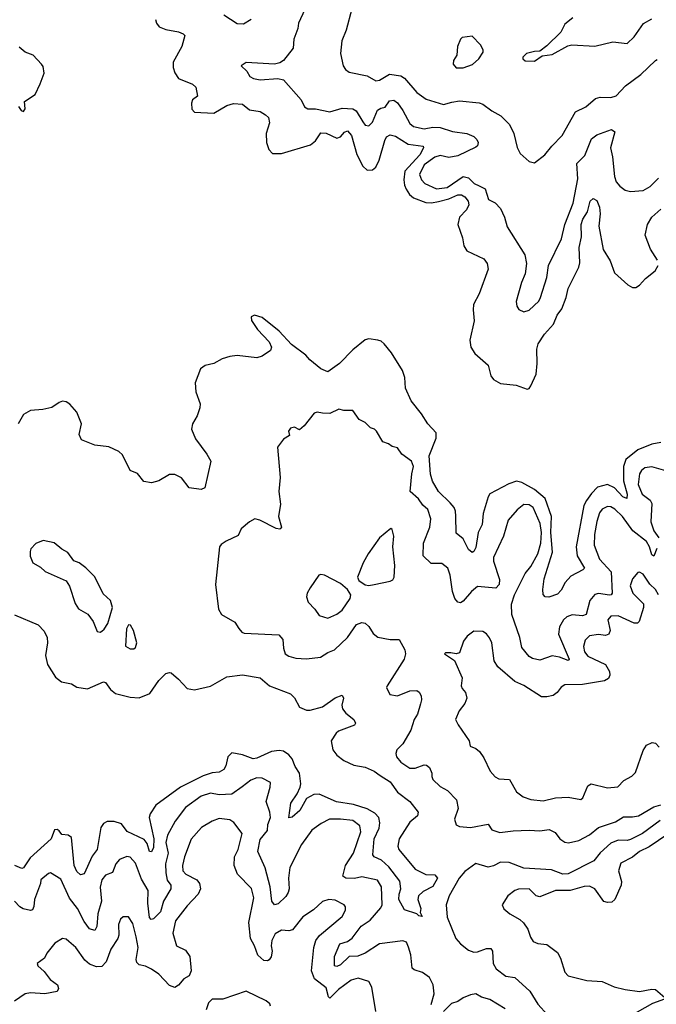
# Model space of a CAD drawing. Extents: x 1839239 to 1929705, y 762242 to 910352.
# Tile 378 of 429: x 1908994 to 1912570, y 857486 to 863015. Entities that reach past the tile are written whole.
import ezdxf

# ---------------------------------------------------------------- set-up
doc = ezdxf.new("R2010")
doc.units = 0

msp = doc.modelspace()

# ---------------------------------------------------------------- linework, layer by layer
at = {"layer": '0CON10XD'}
for points in [[(1910619.2, 863125), (1910559.2, 862995), (1910555.7, 862965), (1910534, 862905), (1910530, 862855), (1910475, 862786.2), (1910455, 862772), (1910424.2, 862765.8), (1910265, 862773.8), (1910237.5, 862755), (1910270, 862725), (1910286.1, 862696.1), (1910307.5, 862685), (1910345, 862677.1), (1910444.2, 862684.2), (1910475, 862676), (1910574.3, 862564.3), (1910593.8, 862525), (1910612.5, 862515), (1910655, 862514.3), (1910735, 862497.5), (1910805, 862517.9), (1910865, 862514.7), (1910882.8, 862502.8), (1910921.1, 862441.1), (1910935, 862422.9), (1910955, 862419.2), (1910975, 862438.6), (1911003.3, 862506.7), (1911022, 862518), (1911047.3, 862522.7), (1911071.8, 862558.2), (1911095, 862562.4), (1911115, 862547.9), (1911145.8, 862505), (1911185, 862430.9), (1911205, 862414.6), (1911265, 862402.7), (1911315, 862410.5), (1911355, 862408.4), (1911425, 862385.9), (1911504.7, 862374.7), (1911545, 862358.5), (1911562.2, 862342.2), (1911569.5, 862325), (1911565, 862306), (1911555, 862298.5), (1911455, 862249.6), (1911405, 862240.4), (1911355, 862252.9), (1911325, 862243.6), (1911265, 862200.6), (1911238.8, 862145), (1911250, 862115), (1911268.5, 862095), (1911335, 862065.3), (1911395, 862072.6), (1911485, 862134.1), (1911515, 862126.7), (1911546.7, 862095), (1911575, 862082.4), (1911608.2, 862065), (1911627.5, 862005), (1911665, 861985.7), (1911693.5, 861955), (1911716, 861906), (1911731.5, 861851.5), (1911832, 861695), (1911840.8, 861645), (1911833, 861587), (1911811.7, 861538.3), (1911782.4, 861432.4), (1911785.6, 861405.6), (1911797, 861387), (1911825, 861374), (1911855, 861384), (1911910, 861435), (1911920, 861455), (1911955, 861567.5), (1911964.3, 861635), (1912037.5, 861785), (1912055.4, 861865), (1912103.3, 861985), (1912128.5, 862121.5), (1912123.7, 862206.3), (1912168.3, 862251.7), (1912205.3, 862345), (1912235, 862367.7), (1912317.5, 862397.5), (1912336, 862385), (1912311.8, 862295), (1912323.2, 862245), (1912334.5, 862134.5), (1912345, 862103.8), (1912365, 862080), (1912395, 862058), (1912425, 862050.8), (1912495, 862055.7), (1912535, 862077.1), (1912582.5, 862125)], [(1910859.2, 863075), (1910827.1, 862955), (1910803.1, 862895), (1910795.7, 862825), (1910810, 862755), (1910824.5, 862734.5), (1910845, 862720), (1910945, 862700), (1910995, 862671.9), (1911015, 862675.6), (1911071.3, 862708.7), (1911135, 862698.8), (1911155.9, 862685.9), (1911225, 862606.7), (1911277.8, 862567.8), (1911375, 862537.7), (1911421.9, 862551.9), (1911465, 862559.6), (1911575, 862547.1), (1911595, 862540), (1911645, 862502.9), (1911695.4, 862475.4), (1911745.5, 862425.5), (1911769.2, 862375), (1911787.7, 862297.7), (1911804.2, 862264.2), (1911855, 862218.8), (1911885, 862210), (1911944.2, 862255.8), (1911982, 862305), (1912040.8, 862365), (1912115, 862497.5), (1912173.3, 862525), (1912227.3, 862572.7), (1912255, 862580.5), (1912315, 862578.2), (1912345, 862587.7), (1912396.9, 862643.1), (1912483.4, 862706.6), (1912565, 862786.2), (1912575, 862791.2)], [(1910293.8, 863015), (1910250.9, 862989.1), (1910215, 862991.4), (1910140, 863040)], [(1912100, 863025), (1912055, 862990), (1912032.5, 862945), (1911955, 862867.5), (1911915, 862837.5), (1911885, 862836.7), (1911840, 862825), (1911820, 862805), (1911820, 862795), (1911833, 862783), (1911885, 862781.2), (1911928.3, 862811.7), (1911985, 862818.8), (1912072.3, 862867.7), (1912095, 862873.8), (1912225, 862866), (1912325, 862890), (1912405, 862881.5), (1912445, 862918.6), (1912497.7, 862992.3), (1912545, 863020)], [(1909757.5, 863015), (1909762.9, 862995), (1909777.5, 862975), (1909815, 862959.6), (1909885, 862946.7), (1909912.9, 862935), (1909920.9, 862925), (1909903.6, 862865), (1909856.6, 862776.6), (1909856.2, 862746.2), (1909864.3, 862715.7), (1909885.8, 862685), (1909965, 862652), (1909982.7, 862635), (1909993.3, 862585), (1909963.6, 862565), (1909958.5, 862545), (1909961.5, 862511.5), (1909975.5, 862495.5), (1910085, 862489.1), (1910157.9, 862532.1), (1910195, 862543.1), (1910245, 862539.6), (1910285, 862508.5), (1910345, 862498.8), (1910375, 862481.1), (1910390.5, 862465), (1910397.1, 862435), (1910378.2, 862375), (1910379.7, 862325), (1910393.3, 862285), (1910413.5, 862263.5), (1910463.6, 862263.6), (1910628, 862312), (1910655, 862334.4), (1910685, 862379.6), (1910715, 862378.3), (1910775, 862350), (1910795, 862357.5), (1910817.4, 862382.6), (1910835, 862390.6), (1910858.3, 862365), (1910887, 862257), (1910921.9, 862191.9), (1910945, 862169.3), (1910975, 862171.5), (1910995, 862186.2), (1911013.4, 862225), (1911045, 862336.9), (1911055, 862357.1), (1911075, 862368.8), (1911105, 862360.4), (1911175, 862315.2), (1911260.8, 862305), (1911262.2, 862295), (1911241.7, 862255), (1911157.8, 862165), (1911150.6, 862115), (1911154.8, 862085), (1911165, 862063.8), (1911183.4, 862033.4), (1911205, 862014.7), (1911275, 861988.1), (1911306.4, 861986.4), (1911346.2, 861993.8), (1911405, 862009), (1911455, 862031.1), (1911475, 862031.6), (1911495, 862019.2), (1911513.2, 861995), (1911515.8, 861975), (1911502.5, 861947.5), (1911464.8, 861905.2), (1911455.4, 861865), (1911480.7, 861790.7), (1911488.1, 861745), (1911505, 861717.1), (1911601.3, 861671.3), (1911619.5, 861645), (1911624.3, 861614.3), (1911573.7, 861476.3), (1911542.9, 861415), (1911540, 861385), (1911546.8, 861323.2), (1911521.4, 861215), (1911528.5, 861175), (1911550.2, 861140.2), (1911624.7, 861074.7), (1911640.5, 861015), (1911654.4, 860995), (1911695, 860972.7), (1911782.9, 860962.9), (1911845, 860940), (1911855, 860943.3), (1911865, 860958.8), (1911895.2, 861024.8), (1911900.6, 861085), (1911898.3, 861165), (1911905.7, 861194.3), (1911940.9, 861249.1), (1911991.3, 861305), (1912013.6, 861356.4), (1912038.1, 861391.9), (1912062.7, 861455), (1912073.8, 861505), (1912134.8, 861625), (1912139.3, 861649.3), (1912135.4, 861735), (1912149.7, 861795), (1912147, 861865), (1912156.6, 861895), (1912183.6, 861935), (1912197.7, 861995), (1912215, 862010.4), (1912235, 862000), (1912251.2, 861961.2), (1912254.3, 861925), (1912247.2, 861855), (1912270.7, 861725), (1912310.4, 861660.4), (1912335, 861594.2), (1912408.9, 861525), (1912435, 861510), (1912455, 861510.4), (1912475, 861523.4), (1912508.6, 861561.4), (1912562.4, 861605), (1912579.4, 861635)], [(1911445, 862744), (1911485, 862744.2), (1911537.3, 862762.7), (1911572.5, 862795), (1911597, 862833), (1911597.5, 862845), (1911583, 862873), (1911535, 862922.5), (1911480, 862915), (1911470, 862905), (1911453.3, 862865), (1911450, 862815), (1911431.2, 862785), (1911428.8, 862765), (1911445, 862744)], [(1908987.5, 862527.5), (1909001.2, 862505), (1909015, 862500), (1909023.8, 862515), (1909020, 862555), (1909080, 862595), (1909109.4, 862655), (1909130.6, 862715), (1909125, 862752.5), (1909116, 862765), (1909068.8, 862815), (1909025, 862831.5), (1908991.2, 862861.2)], [(1912576.7, 861665), (1912536.4, 861726.4), (1912507.6, 861805), (1912520.6, 861865), (1912544.1, 861905), (1912595, 861950.5)], [(1912595, 860640.9), (1912545, 860631.1), (1912465, 860599), (1912398.8, 860545), (1912384.5, 860505.5), (1912384.9, 860425), (1912405, 860350), (1912404.4, 860325.6), (1912382.3, 860335), (1912335, 860386.4), (1912295, 860405.3), (1912240.1, 860389.9), (1912205.2, 860355), (1912176.7, 860315), (1912163.1, 860286.9), (1912120.2, 860055), (1912125.2, 860005.2), (1912165.5, 859935), (1912157.1, 859925), (1912090.4, 859889.6), (1912058.5, 859855), (1912035, 859812), (1912015, 859789.2), (1911965, 859772), (1911945, 859773.8), (1911935, 859787.5), (1911931.8, 859815), (1911940.5, 859875), (1911987.1, 860025), (1911977.7, 860135), (1911980.3, 860225), (1911945, 860326.4), (1911885.9, 860375.9), (1911815, 860417), (1911785, 860423.9), (1911740.8, 860409.2), (1911635, 860352.5), (1911625, 860336), (1911597.5, 860242.5), (1911590.6, 860179.4), (1911569.6, 860135), (1911555, 860051.2), (1911545, 860029.2), (1911535, 860022.5), (1911515, 860039.2), (1911485, 860098.9), (1911445, 860131.2), (1911443.3, 860226.7), (1911441.8, 860255), (1911433.6, 860275), (1911412.5, 860302.5), (1911345.5, 860365.5), (1911313.3, 860423.3), (1911302, 860462), (1911293.1, 860565), (1911333.6, 860665), (1911332.9, 860695), (1911286.5, 860745), (1911251.2, 860801.2), (1911191.7, 860875), (1911161.4, 860945), (1911156.6, 861005), (1911144.3, 861045), (1911081.9, 861145), (1911041.2, 861195), (1911025, 861209.3), (1911005, 861216), (1910955, 861222.3), (1910935, 861217.2), (1910865, 861160.4), (1910790.8, 861085), (1910725, 861037), (1910685, 861053.9), (1910623.9, 861103.9), (1910600.9, 861130.9), (1910521.4, 861191.4), (1910450.8, 861265), (1910355, 861342.2), (1910313.5, 861356.5), (1910294.6, 861345.4), (1910296.2, 861325), (1910329.4, 861275), (1910395.5, 861205), (1910408.6, 861175), (1910402.7, 861157.3), (1910355, 861126), (1910325, 861115.8), (1910215, 861130), (1910175, 861123.1), (1910130.4, 861109.6), (1910085, 861084.3), (1910035, 861073.3), (1910010, 861055), (1909980, 860975), (1909983.3, 860925), (1910007.8, 860857.8), (1910005.6, 860835), (1909990.5, 860789.5), (1909963.8, 860745), (1909958.2, 860715), (1909981.2, 860661.2), (1910045.5, 860575), (1910068, 860535), (1910051.2, 860461.2), (1910033.6, 860386.4), (1910013.6, 860376.4), (1909945, 860386.2), (1909901.7, 860441.7), (1909865, 860460.6), (1909835, 860460.8), (1909775, 860426.2), (1909735, 860413.3), (1909691.7, 860421.7), (1909656.4, 860466.4), (1909614.2, 860484.2), (1909571.2, 860571.2), (1909550.5, 860590.5), (1909495, 860617.1), (1909415, 860626.2), (1909341.4, 860655), (1909327.8, 860685), (1909340.9, 860745), (1909315, 860811.2), (1909275.8, 860855), (1909255, 860868.9), (1909235, 860872.2), (1909214.6, 860865.4), (1909173.5, 860836.5), (1909124.4, 860825.6), (1909055, 860820.8), (1909015, 860798.6), (1908984.6, 860745)], [(1912572.5, 860045), (1912555, 860002), (1912545, 860009.2), (1912531.4, 860055), (1912514.3, 860084.3), (1912437.1, 860145), (1912380, 860225), (1912337, 860267), (1912315, 860279.2), (1912295, 860282.1), (1912265, 860265.5), (1912251.1, 860245), (1912235, 860196.2), (1912222.3, 860125), (1912220.6, 860065), (1912250.8, 859985), (1912316.8, 859915), (1912322.1, 859795), (1912315.8, 859785), (1912306.9, 859783.1), (1912245, 859792.1), (1912225, 859786.9), (1912196.6, 859753.4), (1912175, 859674.4), (1912155, 859667.5), (1912096.2, 859673.8), (1912067.4, 859662.6), (1912047.8, 859645), (1912025.4, 859605), (1912020.7, 859565), (1912080.8, 859425), (1912073.6, 859416.4), (1912025, 859435.8), (1911985, 859442.5), (1911915, 859418.9), (1911875, 859427.5), (1911855, 859439.4), (1911815, 859489.2), (1911803.8, 859545), (1911757.3, 859675), (1911757, 859733), (1911773.8, 859786.2), (1911833.5, 859905), (1911865, 859944.5), (1911903.3, 860015), (1911921.4, 860075), (1911925.2, 860135.2), (1911918, 860185), (1911878.2, 860275), (1911855, 860291.5), (1911825, 860292.7), (1911787.1, 860262.9), (1911736.7, 860205), (1911711.1, 860115), (1911654.5, 859995), (1911655.5, 859975), (1911688.6, 859871.4), (1911686.6, 859843.4), (1911667.3, 859822.7), (1911565, 859832.4), (1911532.1, 859805), (1911485, 859749.2), (1911468.8, 859741.2), (1911454, 859745), (1911438.6, 859765), (1911425, 859803.3), (1911410.8, 859895), (1911398.1, 859935), (1911365, 859960.6), (1911305, 859960.4), (1911260, 860005), (1911261.3, 860075), (1911296.9, 860165), (1911302.8, 860212.8), (1911285.6, 860265), (1911258.9, 860288.9), (1911234.5, 860325), (1911187.8, 860365), (1911195.8, 860464.2), (1911205.4, 860505), (1911195, 860536.7), (1911140, 860575), (1911115, 860610), (1911085, 860617.5), (1911065, 860632.5), (1911033.6, 860643.6), (1910997.5, 860705), (1910986.1, 860716.1), (1910963.9, 860723.9), (1910935, 860752.5), (1910900.7, 860770.7), (1910865, 860820), (1910815, 860820), (1910787, 860827), (1910736.1, 860803.9), (1910695, 860806), (1910665, 860811.2), (1910647.5, 860805), (1910592.5, 860735), (1910565, 860712.5), (1910536.9, 860726.9), (1910515, 860720.6), (1910504.1, 860705), (1910509.2, 860680.8), (1910475, 860660), (1910442.5, 860615), (1910457.5, 860445), (1910449.2, 860365), (1910458.8, 860295), (1910447.1, 860225), (1910463.8, 860165), (1910460.5, 860159.5), (1910455, 860154.4), (1910435, 860157.8), (1910343.1, 860205), (1910315, 860211.2), (1910284.4, 860195), (1910238.6, 860155), (1910220.7, 860119.3), (1910152.6, 860087.4), (1910125, 860068.8), (1910116.2, 860055), (1910093.9, 859843.9), (1910110, 859705), (1910126.7, 859675), (1910201.9, 859631.9), (1910225, 859596.7), (1910241.2, 859575), (1910255, 859570), (1910450, 859560), (1910471.9, 859535), (1910475.6, 859485), (1910485.8, 859455), (1910505, 859441.9), (1910545, 859430.5), (1910605, 859425.5), (1910683.8, 859436.2), (1910725, 859462.5), (1910762.7, 859477.3), (1910835.6, 859545), (1910885, 859618.1), (1910915, 859629.4), (1910935, 859625.7), (1910955, 859608), (1910978.5, 859568.5), (1911005, 859548.1), (1911075, 859535.5), (1911126, 859535), (1911157.4, 859477.4), (1911161.4, 859455), (1911153.5, 859425), (1911057.1, 859275), (1911054.3, 859264.3), (1911073.3, 859225), (1911115, 859219.2), (1911185, 859246.7), (1911225, 859247.5), (1911238.3, 859238.3), (1911248.3, 859218.3), (1911250.8, 859195), (1911244.3, 859174.3), (1911227.5, 859115), (1911210, 859085), (1911190, 859025), (1911145, 858949.2), (1911112, 858915), (1911106, 858895), (1911110.8, 858875), (1911134, 858845), (1911185, 858812), (1911215, 858811.4), (1911265, 858831.4), (1911279.3, 858829.3), (1911295.4, 858815.4), (1911309.2, 858785), (1911308, 858765), (1911315, 858748.8), (1911355, 858709.4), (1911397.1, 858687.1), (1911446.4, 858635), (1911457.3, 858585), (1911435.7, 858525), (1911445, 858493.8), (1911465, 858484.2), (1911525, 858478.5), (1911625, 858497.1), (1911645.4, 858465.4), (1911691.5, 858451.5), (1911765, 858460.7), (1911854.7, 858464.7), (1911915, 858460.4), (1911967.1, 858467.1), (1912000.9, 858450.9), (1912027.8, 858415), (1912055, 858396.2), (1912077.1, 858392.9), (1912133.8, 858406.2), (1912195, 858437.9), (1912245, 858479.4), (1912339.6, 858510.4), (1912385, 858539.5), (1912435, 858538.7), (1912468.8, 858545), (1912555, 858594.3), (1912595, 858606)], [(1912622.3, 860482.3), (1912545, 860503.8), (1912505, 860497.8), (1912486.1, 860483.9), (1912475.5, 860465), (1912467.8, 860405), (1912490.1, 860350.1), (1912535, 860317.5), (1912545, 860298.8), (1912539, 860195), (1912555.8, 860145), (1912584, 860105)], [(1910955, 859837.1), (1910985, 859842.9), (1911075, 859861.2), (1911090, 859870), (1911098, 859885), (1911100.7, 859950.7), (1911090, 860055), (1911095.6, 860115), (1911085, 860152.5), (1911077.5, 860157.5), (1911014.5, 860105.5), (1910951.3, 860015), (1910923.5, 859965), (1910890.7, 859885), (1910897.8, 859865), (1910935, 859842.2), (1910955, 859837.1)], [(1909445, 859576), (1909455, 859580.8), (1909468.3, 859591.7), (1909487.9, 859625), (1909514.2, 859715), (1909503.6, 859753.6), (1909461.7, 859791.7), (1909415, 859886.7), (1909365, 859937.5), (1909327.5, 859965), (1909297, 859977), (1909265, 860023.3), (1909231.2, 860041.2), (1909187.7, 860077.7), (1909125, 860090), (1909085, 860073.3), (1909056.4, 860043.6), (1909051.7, 860028.3), (1909051.7, 860001.7), (1909066.7, 859965), (1909110.5, 859940.5), (1909136.4, 859916.4), (1909255, 859863.3), (1909274.3, 859834.3), (1909305.8, 859735.8), (1909325, 859707.5), (1909376.4, 859676.4), (1909406.2, 859635), (1909428.8, 859578.8), (1909445, 859576)], [(1910725, 859654.6), (1910775, 859676.1), (1910805, 859698.5), (1910850, 859765), (1910854.4, 859785), (1910835, 859814.4), (1910795, 859849.1), (1910705, 859895.6), (1910685, 859900), (1910673.8, 859895), (1910624.4, 859825.6), (1910608, 859795), (1910604.1, 859774.1), (1910614, 859745), (1910652, 859705), (1910675, 859668.8), (1910725, 859654.6)], [(1912582.7, 859785), (1912565.9, 859815), (1912532.5, 859845), (1912495, 859902.2), (1912475, 859912.9), (1912465, 859910.6), (1912435.5, 859875), (1912422.9, 859835), (1912437.9, 859795), (1912498.2, 859735), (1912498.5, 859715), (1912473.6, 859636.4), (1912463.1, 859626.9), (1912445, 859626.4), (1912355, 859667.8), (1912314, 859666), (1912296.5, 859645), (1912309.5, 859585), (1912302.9, 859565), (1912285, 859556.4), (1912245, 859563.1), (1912195, 859554.5), (1912169.4, 859530.6), (1912160.9, 859495), (1912167.1, 859465), (1912185, 859441.2), (1912285, 859394.5), (1912307.1, 859355), (1912308.1, 859335), (1912300.4, 859315), (1912277.7, 859302.3), (1912155, 859282.8), (1912055, 859279.4), (1912035, 859267.1), (1912012.3, 859237.7), (1911989.6, 859220.4), (1911955, 859211.8), (1911925, 859212.5), (1911825, 859276.9), (1911775, 859298.1), (1911680.2, 859380.2), (1911659.5, 859415), (1911645.4, 859515), (1911633.1, 859543.1), (1911615, 859565.6), (1911595, 859578.6), (1911545, 859580.6), (1911507.4, 859552.6), (1911485.7, 859525), (1911465, 859460), (1911445, 859453.3), (1911415, 859460), (1911385, 859460), (1911380, 859455), (1911435.8, 859415.8), (1911479.7, 859319.7), (1911473.3, 859275), (1911478.8, 859258.8), (1911497.5, 859237.5), (1911506, 859205), (1911494, 859175), (1911462, 859135), (1911442, 859085), (1911455.8, 859055), (1911518.8, 858965), (1911523.8, 858935), (1911555, 858922), (1911576, 858905), (1911600.3, 858870.3), (1911636.9, 858795), (1911665, 858764.2), (1911685, 858753.1), (1911745, 858748), (1911785, 858678.8), (1911822.1, 858652.1), (1911865, 858637.1), (1911935, 858629.4), (1912004, 858646), (1912075, 858650), (1912145, 858635.6), (1912156.2, 858645), (1912185, 858712.5), (1912203.3, 858725), (1912295, 858702.2), (1912353.2, 858706.8), (1912388, 858742), (1912432.1, 858767.9), (1912452.2, 858787.8), (1912495, 858911.2), (1912515, 858940.8), (1912545.7, 858955.7), (1912565, 858952), (1912585, 858930.8)], [(1908965, 859672.5), (1909097, 859617), (1909131.5, 859581.5), (1909147.5, 859545), (1909150.5, 859515), (1909138.1, 859445), (1909149.4, 859395), (1909195, 859323.8), (1909227.7, 859297.7), (1909285, 859286.2), (1909315, 859267.5), (1909375, 859257.5), (1909465, 859296.2), (1909475, 859293.8), (1909503.8, 859253.8), (1909531.5, 859231.5), (1909615, 859211.1), (1909665, 859207.8), (1909725, 859231.4), (1909775, 859304.3), (1909815, 859343.8), (1909835, 859350), (1909845, 859347.5), (1909885, 859312), (1909935, 859258.8), (1909975, 859251.4), (1910065, 859273.3), (1910157.5, 859325), (1910245, 859335.7), (1910345, 859320), (1910396.7, 859275), (1910515, 859229.4), (1910537.5, 859207.5), (1910565.8, 859155), (1910605, 859137.3), (1910625, 859137.5), (1910695, 859157.2), (1910765, 859207.8), (1910805, 859221.2), (1910812.5, 859205), (1910803.1, 859165), (1910806.2, 859145), (1910825, 859121.1), (1910870, 859085), (1910880.8, 859065), (1910875, 859053.1), (1910785, 859020), (1910771.2, 859008.8), (1910743.8, 858965), (1910752.1, 858915), (1910775, 858884.5), (1910814.4, 858854.4), (1910869.7, 858829.7), (1910935, 858817.7), (1910985.7, 858795.7), (1911019.1, 858770.9)], [(1909635, 859482.5), (1909645, 859490), (1909651.2, 859515), (1909633.8, 859585), (1909615.9, 859615.9), (1909605, 859616.2), (1909593.5, 859595), (1909587.5, 859497.5), (1909615, 859482.5), (1909635, 859482.5)], [(1911019.1, 858770.9), (1911075, 858735.3), (1911115, 858676.8), (1911184.6, 858624.6), (1911232.5, 858565), (1911228, 858545), (1911185, 858508.5), (1911124.7, 858415), (1911117.8, 858375), (1911123.9, 858355), (1911215, 858245.6), (1911275.8, 858215.8), (1911325, 858213.3), (1911341.2, 858195), (1911315, 858147.5), (1911259.8, 858120.2), (1911232.9, 858095), (1911230.6, 858075), (1911246.7, 858025), (1911242.5, 858002.5), (1911255, 857980), (1911235, 857982.5), (1911223.8, 857993.8), (1911155, 858017.5), (1911123.4, 858075), (1911124.3, 858105), (1911134.3, 858135), (1911128.2, 858178.2), (1911067.7, 858257.7), (1911025.9, 858295.9), (1910985, 858313.8), (1910977.5, 858325), (1910984, 858416), (1911012.8, 858475), (1911017.4, 858505), (1911011.1, 858535), (1910989.2, 858559.2), (1910945, 858583.9), (1910868.1, 858608.1), (1910772.5, 858622.5), (1910675, 858665.8), (1910645, 858663.5), (1910605, 858642), (1910567.8, 858575), (1910525, 858537.1), (1910505, 858532.5), (1910516.3, 858615), (1910552, 858668), (1910569.4, 858705), (1910572, 858725), (1910564.7, 858785), (1910540.8, 858820.8), (1910523.9, 858863.9), (1910506.4, 858886.4), (1910475, 858907.6), (1910452, 858912), (1910407.5, 858905), (1910325, 858868.5), (1910305.2, 858865.2), (1910245, 858887.5), (1910185, 858897.8), (1910163.6, 858875), (1910151.2, 858825), (1910140, 858805), (1910115, 858789.3), (1910075, 858785.7), (1910025, 858770), (1909896.9, 858705), (1909758.7, 858605), (1909726.1, 858555), (1909720.6, 858535), (1909747.2, 858415), (1909745, 858366.7), (1909735, 858342.9), (1909723.8, 858345), (1909709.9, 858389.9), (1909692.3, 858412.3), (1909597.4, 858457.4), (1909565, 858500.5), (1909525, 858511.9), (1909485, 858512.2), (1909465, 858501.9), (1909450.1, 858479.9), (1909428, 858355), (1909401.7, 858318.3), (1909355, 858219.2), (1909335, 858214), (1909315, 858232.5), (1909300.3, 858265), (1909285, 858423.8), (1909266.8, 858436.8), (1909230.5, 858440.5), (1909215, 858460), (1909205, 858468.1), (1909190, 858465), (1909171.4, 858415), (1909051.7, 858308.3), (1909015, 858252), (1909005, 858249.4), (1908966.1, 858266.1)], [(1911305, 857484.4), (1911321.5, 857545), (1911315.7, 857595), (1911295, 857636.5), (1911255.8, 857665), (1911209.1, 857679.1), (1911198.8, 857688.8), (1911190, 857765), (1911177.4, 857807.4), (1911165.9, 857835.9), (1911145, 857843.5), (1911015, 857826.2), (1910935, 857773.8), (1910893.5, 857756.5), (1910845, 857755.4), (1910795, 857708.5), (1910775, 857698.1), (1910761.8, 857701.8), (1910762.8, 857755), (1910792.2, 857825), (1910835, 857839.6), (1910861.7, 857858.3), (1910912.7, 857925), (1910961.6, 857958.4), (1911022.7, 858027.3), (1911030.2, 858045), (1911025.4, 858145), (1911002.6, 858182.6), (1910915, 858201.4), (1910875, 858191.8), (1910825, 858194.1), (1910809.4, 858205), (1910824.6, 858265), (1910868.7, 858335), (1910910.4, 858455), (1910905, 858488.6), (1910865, 858518.5), (1910795, 858526.7), (1910734.4, 858525.6), (1910687.6, 858502.4), (1910635, 858464.3), (1910577, 858383), (1910510.8, 858255), (1910504.2, 858195), (1910508.2, 858135), (1910501.3, 858115), (1910488, 858092), (1910445, 858050.8), (1910425, 858044.3), (1910409.2, 858065), (1910400, 858145), (1910371.7, 858251.7), (1910330.8, 858345), (1910345, 858412), (1910385, 858463.1), (1910387.8, 858495), (1910401.7, 858535), (1910399.7, 858565), (1910377.9, 858625), (1910401.2, 858705), (1910402.5, 858732.5), (1910356.2, 858756.2), (1910325, 858757.9), (1910291.4, 858745), (1910243.2, 858706.8), (1910185, 858666.8), (1910115, 858662.8), (1910065, 858671.1), (1910013.1, 858655), (1909925, 858590.9), (1909866.7, 858515), (1909823.4, 858436.6), (1909815.2, 858395), (1909827.4, 858335), (1909812.2, 858275), (1909813.9, 858225), (1909822.9, 858182.9), (1909843.6, 858155), (1909842.7, 858135), (1909801.1, 858065), (1909783.8, 858005), (1909745, 857965.8), (1909732, 857962), (1909723.7, 857973.7), (1909713.7, 858055), (1909716.1, 858125), (1909678.5, 858188.5), (1909645, 858278.1), (1909615, 858311.9), (1909595, 858315.4), (1909555, 858299.5), (1909534.6, 858275), (1909515, 858226), (1909475, 858210.6), (1909454.7, 858185.3), (1909446.1, 858143.9), (1909453.4, 858065), (1909432.4, 857995), (1909426.7, 857923.3), (1909415, 857901.4), (1909385, 857910.4), (1909355, 857952.1), (1909318.3, 858025), (1909272.7, 858082.7), (1909225, 858189.4), (1909167.5, 858225), (1909155, 858221.4), (1909112.7, 858185), (1909111.2, 858165), (1909076.4, 858075), (1909073.5, 858035), (1909065, 858017.5), (1909055, 858013.1), (1909013.1, 858023.1), (1908994, 858034), (1908965, 858065.7)], [(1910411.6, 857785), (1910407.1, 857752.9), (1910395, 857736.2), (1910385, 857730), (1910365, 857732.9), (1910331.8, 857761.8), (1910312.7, 857815), (1910290.2, 857855), (1910280.8, 857945), (1910308.2, 858085), (1910296.6, 858136.6), (1910217.2, 858217.2), (1910198.9, 858265), (1910200, 858315), (1910221.8, 858355), (1910243.5, 858445), (1910196.4, 858506.4), (1910175, 858522.7), (1910115, 858530), (1910075, 858514.6), (1910015, 858479.6), (1909956.2, 858413.8), (1909919.4, 858315), (1909909.1, 858265), (1909910, 858235), (1909926.9, 858216.9), (1909988.8, 858185), (1910004.6, 858165), (1910010, 858135), (1909996.2, 858105), (1909935, 858038.6), (1909869.6, 857955), (1909854.6, 857885), (1909874.3, 857814.3), (1909925, 857790.9), (1909948.7, 857755), (1909956.7, 857675), (1909945, 857646.7), (1909915, 857630), (1909886.3, 857593.7), (1909865, 857580.6), (1909835, 857591.2), (1909775.9, 857655.9), (1909735, 857684.1), (1909700.5, 857700.5), (1909665, 857708.6), (1909651.1, 857721.1), (1909648.3, 857738.3), (1909658.3, 857805), (1909648.1, 857865), (1909629.1, 857939.1), (1909605, 857977.5), (1909575, 857977.8), (1909559.4, 857965), (1909548.1, 857935), (1909550.9, 857875), (1909545.4, 857855), (1909505.9, 857795), (1909478.8, 857725), (1909455, 857698), (1909425, 857695.9), (1909385, 857711.8), (1909360.4, 857735), (1909309.4, 857805), (1909269.6, 857839.6), (1909255, 857852), (1909235, 857856.2), (1909190.9, 857829.1), (1909146.8, 857773.2), (1909133.8, 857745), (1909092.5, 857715), (1909095, 857703.1), (1909130.9, 857670.9), (1909165, 857626), (1909206, 857595), (1909211.2, 857575), (1909205, 857557.5), (1909135, 857544.5), (1909055, 857551.5), (1909025, 857545.6), (1908965.5, 857504.5)], [(1912591.1, 858518.9), (1912492.9, 858445), (1912425, 858410.9), (1912405, 858405.6), (1912355, 858408.8), (1912315, 858391), (1912254, 858336), (1912218.7, 858291.3), (1912075, 858218.5), (1912045, 858217.6), (1911981.6, 858241.6), (1911825, 858251.5), (1911742.2, 858282.2), (1911695, 858284.8), (1911655, 858263), (1911625, 858255.7), (1911555, 858276.7), (1911495, 858231.8), (1911462.3, 858195), (1911406, 858095), (1911390, 858045), (1911394.4, 857975), (1911443.8, 857855), (1911468.9, 857825), (1911515, 857789.5), (1911545, 857778.9), (1911565, 857780), (1911615, 857800.5), (1911639.3, 857799.3), (1911648.9, 857785), (1911653.1, 857715), (1911670.8, 857685), (1911725, 857644.5), (1911775, 857636.9), (1911859.4, 857559.4), (1911905, 857487.5), (1911958.1, 857428.1)], [(1912635, 858442.4), (1912528.7, 858371.3), (1912475, 858344.2), (1912435, 858311.6), (1912371.1, 858278.9), (1912356.5, 858235), (1912373.3, 858175), (1912372.9, 858155), (1912337.5, 858075), (1912319.7, 858060.3), (1912295, 858057.1), (1912275, 858064.3), (1912224.7, 858134.7), (1912195, 858149.6), (1912165, 858147.5), (1912085, 858125.9), (1912003.9, 858126.1), (1911915, 858090.5), (1911895, 858095.5), (1911855, 858133.8), (1911795, 858132.9), (1911775, 858125.7), (1911736.2, 858095), (1911703.3, 858045), (1911712.3, 858022.3), (1911746.7, 857995), (1911803.1, 857963.1), (1911823.2, 857943.2), (1911847.9, 857907.9), (1911862.4, 857862.4), (1911878.3, 857838.3), (1911905, 857827.1), (1911955, 857822.9), (1912015, 857778), (1912032, 857745), (1912056.1, 857666.1), (1912075, 857646.7), (1912179.1, 857619.1), (1912265, 857614.5), (1912333.3, 857585), (1912395, 857568.8), (1912475, 857558.2), (1912545, 857571.1), (1912565, 857569.4), (1912618, 857525)], [(1910993.8, 857445), (1910972.4, 857582.4), (1910954, 857615), (1910895, 857632.2), (1910855, 857621.8), (1910785, 857569.1), (1910735, 857521.5), (1910727.6, 857527.6), (1910715, 857577.9), (1910649.1, 857629.1), (1910633.6, 857673.6), (1910645.6, 857805), (1910656.5, 857845), (1910677.3, 857872.7), (1910805, 857980), (1910823.1, 858015), (1910823, 858033), (1910816, 858045), (1910765, 858071.2), (1910730, 858075), (1910695, 858063.1), (1910643.3, 858016.7), (1910585, 857977.1), (1910525.4, 857904.6), (1910505, 857898.6), (1910465, 857901.8), (1910428.1, 857881.9), (1910410.8, 857845), (1910406.9, 857815), (1910411.6, 857785)], [(1910402, 857475), (1910398.3, 857488.3), (1910378.8, 857505), (1910265, 857560), (1910135, 857514.5), (1910075.6, 857514.4), (1910055, 857494), (1910041.1, 857455)], [(1911720.7, 857460.7), (1911635, 857513.7), (1911586.8, 857526.8), (1911555, 857544.2), (1911525, 857539.2), (1911485, 857522.9), (1911455, 857502), (1911419.5, 857490.5), (1911375, 857446.5)], [(1912615, 857514.3), (1912548.3, 857491.7), (1912405, 857410.6)]]:
    msp.add_lwpolyline(points, dxfattribs=at)

doc.saveas('drawing.dxf')
